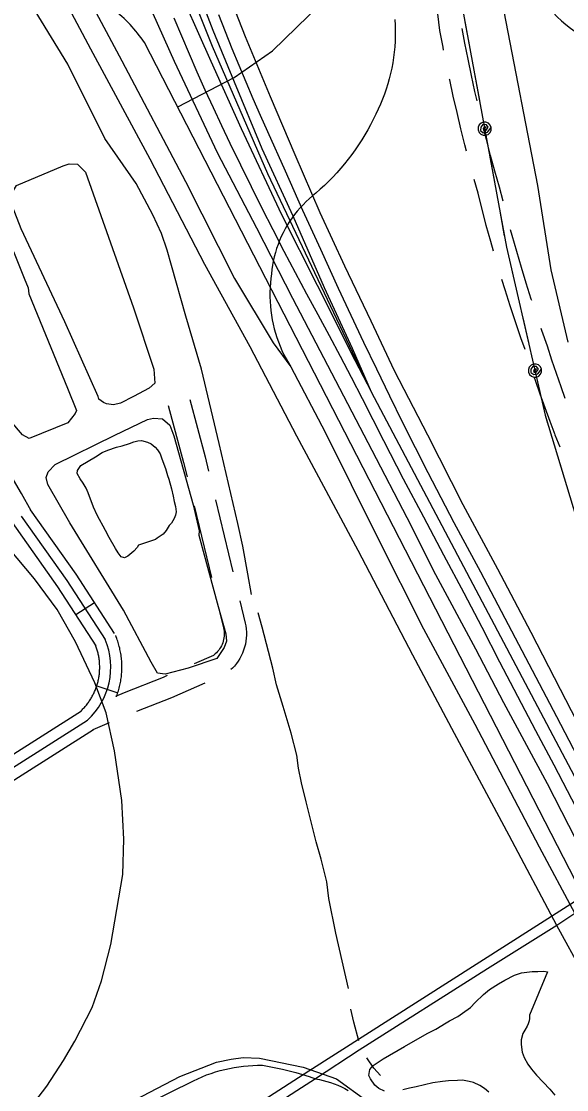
# Model space of a CAD drawing. Extents: x 3477039 to 3515015, y 546746 to 572297.
# Drawn here: x 3487755 to 3488491, y 564969 to 566412 of the extents above; entities that cross this region are included whole.
import ezdxf

# ---------------------------------------------------------------- set-up
doc = ezdxf.new("R2010")
doc.units = 0
for name, color, linetype in [('V-BRDG-OTLN', 7, 'Continuous'), ('V-RAIL-TRAK', 7, 'Continuous'), ('V-ROAD-CNTR', 7, 'Continuous'), ('V-ROAD-IDEN', 7, 'Continuous'), ('V-SITE-VEGE', 7, 'Continuous'), ('V-TOPO-SHOR', 7, 'Continuous'), ('V-UTIL-LINE', 7, 'Continuous')]:
    doc.layers.add(name, color=color, linetype=linetype)

msp = doc.modelspace()

# ---------------------------------------------------------------- linework, layer by layer
at = {"layer": 'V-BRDG-OTLN'}
for points in [[(3488016.1, 566497.1), (3488057, 566391.9), (3488090.6, 566310.9), (3488123.9, 566232.5), (3488158, 566154.1), (3488190.9, 566082.2), (3488226.8, 566007.8), (3488258.4, 565940.3), (3488303.4, 565853.5), (3488350.9, 565759.6), (3488397.6, 565672.3), (3488442.6, 565586.7), (3488482.5, 565510), (3488534.3, 565409.5)], [(3487958.9, 566475.4), (3488010.6, 566358.7), (3488051.5, 566267.5), (3488106.2, 566151.6), (3488154.2, 566056), (3488205.1, 565954.6), (3488227.8, 565911.4), (3488201.8, 565970.4), (3488164.2, 566052.3), (3488121.6, 566149.2), (3488079.7, 566240), (3488042.6, 566330.3), (3488013.7, 566399.9), (3487981.8, 566483.9)], [(3491569.5, 559533.5), (3491002.8, 560620), (3490594.8, 561392.2), (3490240.2, 562070.5), (3489765.9, 562976.2), (3489125.1, 564197.1), (3488755.5, 564911.6), (3488227.8, 565911.4), (3488087.8, 566206.4), (3488012.7, 566378.6), (3487979.4, 566462.3), (3487971, 566480.1)], [(3488513.5, 565287.5), (3488465.2, 565381.8), (3488406.4, 565491.2), (3488368.3, 565563.9), (3488314.7, 565664.5), (3488275.8, 565741.6), (3488228.6, 565832.5), (3488168.7, 565947.1), (3488121.5, 566037.9), (3488072.7, 566132.7), (3488019.6, 566234.6), (3487961.5, 566358.4), (3487917.5, 566457.1)]]:
    msp.add_lwpolyline(points, dxfattribs=at)
at = {"layer": 'V-RAIL-TRAK'}
for points in [[(3487772.8, 564952), (3487788.9, 564973.4), (3487811.6, 565007.8), (3487827.1, 565033.9), (3487850.5, 565079.4), (3487862.7, 565115.6), (3487875.6, 565164.6), (3487891.9, 565259.4), (3487893.1, 565306.9), (3487890.2, 565359.1), (3487880.4, 565426.6), (3487869.3, 565477.7), (3487854, 565518.3), (3487827.7, 565573.7), (3487803, 565617.4), (3487772.4, 565658.8), (3487737.2, 565700.8)], [(3488502.4, 565206.7), (3488477.7, 565190.4), (3488384.4, 565131.7), (3488210.8, 565021.9), (3488152.1, 564982.9), (3487984, 564875.1), (3487803.3, 564759.5), (3487593, 564624.8), (3487422.4, 564516.1), (3487255.8, 564410.2), (3487100.5, 564310.7), (3487023.1, 564259.4), (3487014.7, 564254), (3486900.9, 564181.2), (3486714.8, 564063.9), (3486554.2, 563960.9), (3486397.1, 563859), (3486338.1, 563821.8), (3486336.9, 563821), (3486189.2, 563726.7)], [(3487922.3, 564948.4), (3487987.3, 564980.6), (3487993.1, 564983.3), (3487999, 564985.9), (3488004.9, 564988.3), (3488011, 564990.5), (3488017, 564992.4), (3488023.2, 564994.2), (3488029.4, 564995.8), (3488035.6, 564997.2), (3488041.9, 564998.4), (3488048.3, 564999.4), (3488054.6, 565000.2), (3488061, 565000.8), (3488067.4, 565001.2), (3488073.8, 565001.4), (3488080.2, 565001.4), (3488089.4, 564999.9), (3488098.5, 564998.2), (3488107.6, 564996.2), (3488116.6, 564994), (3488125.6, 564991.6), (3488134.5, 564989), (3488143.3, 564986.1), (3488152.1, 564982.9), (3488157.2, 564982), (3488162.3, 564980.9), (3488167.4, 564979.6), (3488172.4, 564978.1), (3488177.3, 564976.3), (3488182.2, 564974.4), (3488187, 564972.2)], [(3488187, 564972.2), (3488191.6, 564969.9), (3488196.2, 564967.4)]]:
    msp.add_lwpolyline(points, dxfattribs=at)
at = {"layer": 'V-ROAD-CNTR'}
for p, q in [((3488482.3, 565836.8), (3488475.8, 565853.3)), ((3487987.9, 565757.8), (3488011.3, 565660.6)), ((3488016.9, 565765.6), (3488040.3, 565668.3)), ((3487828.3, 565610.6), (3487853.6, 565626.9)), ((3487856.5, 565514.2), (3487885, 565504.8)), ((3487873.5, 565464.1), (3487851.4, 565454.9))]:
    msp.add_line(p, q, dxfattribs=at)
for points in [[(3488521.4, 566803.3), (3488437.7, 566782.7), (3488398, 566769.3), (3488367.7, 566759.5), (3488351.7, 566744.7), (3488344.9, 566727.3), (3488343.6, 566695.6), (3488345.3, 566661.3), (3488365, 566597), (3488385.8, 566531.8), (3488406.4, 566425.6), (3488451.7, 566190.5), (3488470, 566076.5), (3488492.6, 565978.7)], [(3488513.3, 565125.6), (3488477.7, 565190.4), (3488413.5, 565312), (3488339.6, 565450), (3488283.4, 565555.6), (3488209.5, 565697.1), (3488126.9, 565851.6), (3488063.9, 565972.5), (3488002.5, 566084), (3487928.6, 566226.2), (3487848.3, 566374.8), (3487778.4, 566507.5)], [(3487816.8, 566497), (3487890.2, 566359)], [(3488325, 566373.7), (3488324.3, 566377.4), (3488320.1, 566399.9), (3488315.5, 566437.3), (3488311.3, 566472.7)], [(3487920.8, 566383.9), (3487918.6, 566387.1), (3487916.4, 566390.2), (3487914, 566393.3), (3487911.7, 566396.4), (3487909.2, 566399.4), (3487906.7, 566402.3), (3487904.2, 566405.2), (3487901.6, 566408.1), (3487898.9, 566410.8), (3487896.2, 566413.6), (3487893.4, 566416.3), (3487890.5, 566418.9), (3487887.7, 566421.4), (3487884.7, 566423.9), (3487881.7, 566426.4), (3487878.7, 566428.7), (3487875.6, 566431), (3487874.4, 566431.9)], [(3487960.6, 566417.4), (3487970.8, 566392.9), (3487981.2, 566368.5), (3487991.8, 566344.2), (3488002.6, 566320), (3488013.6, 566295.9), (3488024.8, 566271.9), (3488036.2, 566248), (3488050.5, 566218.6), (3488064.9, 566189.2), (3488079.5, 566160), (3488094.3, 566130.9), (3488109.3, 566101.8), (3488124.5, 566072.8), (3488139.9, 566044), (3488155.2, 566016), (3488170.4, 565987.9), (3488185.4, 565959.7), (3488200.3, 565931.4), (3488214.9, 565902.9), (3488229.3, 565874.4), (3488243.6, 565845.8), (3488270.5, 565794.2), (3488297.6, 565742.7), (3488324.9, 565691.3), (3488352.5, 565640), (3488376.4, 565593.4), (3488400.6, 565546.8), (3488424.9, 565500.3), (3488449.3, 565453.9), (3488474, 565407.6), (3488515.7, 565326.7)], [(3488478, 565472.3), (3488375.4, 565668.1), (3488357.3, 565701.4), (3488339.3, 565734.8), (3488321.6, 565768.4), (3488304.2, 565802.1), (3488287, 565835.9), (3488270, 565869.8), (3488252.3, 565905.9), (3488234.8, 565942.2), (3488217.4, 565978.5), (3488200.2, 566014.9), (3488183.1, 566051.3), (3488159, 566104.1), (3488135, 566156.9), (3488111.3, 566209.8), (3488087.7, 566262.9), (3488077.7, 566285.2), (3488067.9, 566307.7), (3488058.2, 566330.2), (3488048.8, 566352.8), (3488039.5, 566375.5), (3488030.4, 566398.3), (3488021.6, 566421.2)], [(3488259, 566414.8), (3488259.4, 566407.5), (3488259.6, 566400.2), (3488259.6, 566392.8), (3488259.4, 566385.5), (3488258.9, 566378.2), (3488258.2, 566370.9), (3488257.3, 566363.6), (3488256.2, 566356.4), (3488254.9, 566349.2), (3488253.3, 566342), (3488251.6, 566334.9), (3488249.6, 566327.8), (3488247.4, 566320.8), (3488245, 566313.9), (3488242.4, 566307.1), (3488239.6, 566300.3), (3488236.5, 566293.6), (3488233.3, 566287), (3488229.9, 566279.9), (3488226.3, 566272.8), (3488222.5, 566265.8), (3488218.5, 566258.9)], [(3488370.2, 566305), (3488367.3, 566317.7), (3488362.6, 566339.4), (3488358, 566361.2), (3488353.7, 566383), (3488350, 566402.9)], [(3488765.4, 564739.8), (3487920.8, 566383.9)], [(3487890.2, 566359), (3487976.2, 566196.2), (3488042.6, 566064.7), (3488094.9, 565977.9), (3488118.5, 565945.5)], [(3488355.9, 566237.2), (3488353.8, 566245.4), (3488348.3, 566267.3), (3488343.1, 566289.2), (3488338, 566311.2), (3488333.2, 566333.2), (3488332.9, 566334.5)], [(3488218.5, 566258.9), (3488214.4, 566252.1), (3488210.1, 566245.4), (3488205.6, 566238.9), (3488201, 566232.4), (3488196.1, 566226.1), (3488191.2, 566219.9), (3488186.1, 566213.8), (3488180.8, 566207.8), (3488175.4, 566202), (3488169.8, 566196.3), (3488164.1, 566190.8), (3488158.3, 566185.4), (3488152.3, 566180.2), (3488147.8, 566176.5), (3488143.4, 566172.7), (3488139.2, 566168.8), (3488135.1, 566164.6), (3488131.1, 566160.4), (3488127.3, 566156), (3488123.7, 566151.4), (3488120.3, 566146.7), (3488117, 566141.9), (3488113.9, 566137)], [(3488405.2, 566169.4), (3488400.4, 566188.2), (3488394.3, 566209.8), (3488388.5, 566231.3), (3488382.8, 566252.8), (3488379.5, 566266.1)], [(3488392.3, 566102), (3488388.6, 566114.8), (3488382.6, 566136.7), (3488371.5, 566180.4), (3488366.3, 566198.6)], [(3488113.9, 566137), (3488111.1, 566132), (3488108.3, 566126.8), (3488105.8, 566121.6), (3488103.5, 566116.2), (3488101.4, 566110.8), (3488099.5, 566105.3), (3488097.8, 566099.8), (3488096.3, 566094.2), (3488095, 566088.5), (3488093.9, 566082.8), (3488093.1, 566077), (3488092.4, 566071.3), (3488091.6, 566065.1), (3488091, 566058.9), (3488090.6, 566052.6), (3488090.4, 566046.4), (3488090.4, 566040.2), (3488090.6, 566033.9), (3488091.1, 566027.7), (3488091.7, 566021.5), (3488092.5, 566015.3), (3488093.6, 566009.1), (3488094.9, 566003), (3488096.3, 565996.9), (3488098, 565990.9), (3488099.9, 565985), (3488102, 565979.1), (3488104.3, 565973.3), (3488106.7, 565967.5), (3488109.4, 565961.9), (3488112.2, 565956.3), (3488115.3, 565950.9), (3488118.5, 565945.5)], [(3488444.1, 566035), (3488443.4, 566037.1), (3488436.6, 566058.5), (3488430, 566079.9), (3488423.7, 566101.3), (3488417.5, 566122.9), (3488415.4, 566130.8)], [(3487767.9, 565750.8), (3487755, 565774.4), (3487740.9, 565798.1), (3487728, 565815.8), (3487722, 565823.8), (3487717, 565831.6), (3487693.6, 565876.8), (3487670.9, 565922.8), (3487645.2, 565976.8), (3487619.2, 566031.2), (3487596.6, 566072.2), (3487564, 566124.6)], [(3488435.1, 565968.7), (3488429.4, 565984.8), (3488422, 566006.3), (3488414.9, 566027.9), (3488408, 566049.5), (3488403.6, 566063.7)], [(3488489.3, 565902.5), (3488483.7, 565918.3), (3488477.4, 565936.5), (3488471.3, 565954.7), (3488465.3, 565973.3), (3488457.7, 565994.7), (3488456.9, 565997.1)], [(3488118.5, 565945.5), (3488164.9, 565857.1), (3488235.3, 565715.6), (3488297.7, 565591.2), (3488367.1, 565462.6), (3488454.2, 565296.8), (3488502.4, 565206.7), (3488574.6, 565072.7), (3488674.9, 564884), (3488760.3, 564722.4), (3488830.9, 564591.4), (3488910, 564442.8), (3488971.9, 564329.5), (3488998.4, 564282.1)], [(3488475.7, 565853.5), (3488468.7, 565871.7), (3488462, 565890), (3488455.4, 565908.4), (3488449, 565926.9), (3488447.7, 565930.8)], [(3487982.1, 565901.2), (3488002.9, 565823.7), (3488007.5, 565804.4)], [(3487953.1, 565893.4), (3487973.8, 565816.4), (3487978.5, 565796.7)], [(3487880.7, 565584.9), (3487828.8, 565665.2), (3487766.9, 565752.3)], [(3487868.1, 565576.8), (3487816.4, 565656.8), (3487754.7, 565743.6)], [(3487855.5, 565568.6), (3487804, 565648.3), (3487742.5, 565734.9)], [(3488049.6, 565629.4), (3488056.9, 565599.2), (3488057.7, 565595.3), (3488058.3, 565591.2), (3488058.6, 565587), (3488058.6, 565582.9), (3488058.4, 565578.7), (3488057.9, 565574.6), (3488057.2, 565570.5), (3488056.2, 565566.5), (3488054.9, 565562.5), (3488053.4, 565558.6), (3488051.7, 565554.8), (3488049.7, 565551.2), (3488047.5, 565547.7), (3488045.1, 565544.3), (3488042.5, 565541.1), (3488039.7, 565538), (3488037.8, 565536.2)], [(3488020.6, 565621.7), (3488027.6, 565592.7), (3488028.1, 565590.3), (3488028.4, 565588), (3488028.6, 565585.8), (3488028.6, 565583.5), (3488028.5, 565581.3), (3488028.2, 565579), (3488027.8, 565576.8), (3488027.3, 565574.6), (3488026.6, 565572.4), (3488025.8, 565570.3), (3488024.8, 565568.2), (3488023.7, 565566.2), (3488022.5, 565564.3), (3488021.2, 565562.5), (3488019.8, 565560.7), (3488018.3, 565559.1), (3488016.6, 565557.5), (3488014.9, 565556), (3488014, 565555.4), (3487988.2, 565544.1)], [(3487883.1, 565499.5), (3487883.3, 565500.1), (3487884, 565502), (3487884.6, 565503.9), (3487885.2, 565505.7), (3487885.8, 565507.5), (3487886.4, 565509.4), (3487886.9, 565511.3), (3487887.3, 565513.2), (3487887.8, 565515.1), (3487888.2, 565517), (3487888.6, 565518.9), (3487888.9, 565520.8), (3487889.2, 565522.8), (3487889.5, 565524.7), (3487889.8, 565526.7), (3487890, 565528.6), (3487890.1, 565530.5), (3487890.3, 565532.5), (3487890.4, 565534.4), (3487890.5, 565536.4), (3487890.5, 565538.4), (3487890.5, 565540.3), (3487890.5, 565542.2), (3487890.4, 565544.2), (3487890.3, 565546.1), (3487890.2, 565548.1), (3487890, 565550.1), (3487889.8, 565551.9), (3487889.6, 565553.9), (3487889.3, 565555.9), (3487889, 565557.8), (3487888.7, 565559.7), (3487888.3, 565561.7), (3487887.9, 565563.6), (3487887.5, 565565.4), (3487887, 565567.3), (3487886.5, 565569.2), (3487886, 565571.1), (3487885.4, 565573), (3487884.8, 565574.8), (3487884.2, 565576.7), (3487883.5, 565578.5), (3487882.8, 565580.4), (3487882.1, 565582.1), (3487881.9, 565582.5)], [(3487833.7, 565479), (3487834.9, 565480), (3487835.8, 565481), (3487836.9, 565482), (3487837.9, 565483.1), (3487838.8, 565484.1), (3487839.8, 565485.2), (3487840.8, 565486.2), (3487841.7, 565487.3), (3487842.6, 565488.4), (3487843.5, 565489.6), (3487844.3, 565490.7), (3487845.2, 565491.9), (3487846, 565493), (3487846.8, 565494.2), (3487847.6, 565495.4), (3487848.3, 565496.6), (3487849.1, 565497.8), (3487849.8, 565499.1), (3487850.5, 565500.3), (3487851.2, 565501.6), (3487851.8, 565502.9), (3487852.4, 565504.1), (3487853.1, 565505.4), (3487853.6, 565506.7), (3487854.2, 565508), (3487854.7, 565509.4), (3487855.3, 565510.7), (3487855.7, 565512), (3487856.2, 565513.4), (3487856.7, 565514.8), (3487857.1, 565516.1), (3487857.5, 565517.5), (3487857.8, 565518.9), (3487858.2, 565520.3), (3487858.5, 565521.7), (3487858.8, 565523), (3487859.1, 565524.5), (3487859.4, 565525.9), (3487859.6, 565527.3), (3487859.8, 565528.7), (3487860, 565530.1), (3487860.1, 565531.5), (3487860.2, 565533), (3487860.3, 565534.4), (3487860.4, 565535.8), (3487860.5, 565537.3), (3487860.5, 565538.6), (3487860.5, 565540.1), (3487860.5, 565541.5), (3487860.4, 565543), (3487860.4, 565544.4), (3487860.3, 565545.8), (3487860.1, 565547.2), (3487860, 565548.7), (3487859.8, 565550.1), (3487859.6, 565551.5), (3487859.4, 565552.9), (3487859.2, 565554.3), (3487858.9, 565555.7), (3487858.6, 565557.1), (3487858.3, 565558.5), (3487857.9, 565559.9), (3487857.6, 565561.3), (3487857.2, 565562.7), (3487856.8, 565564), (3487856.3, 565565.4), (3487855.9, 565566.7), (3487855.4, 565568.1), (3487854.9, 565569.4), (3487854.3, 565570.8), (3487854.2, 565571)], [(3487951.6, 565528.1), (3487946, 565525.6), (3487893.6, 565505), (3487881.9, 565500.1)], [(3488002.7, 565517.7), (3487957.5, 565497.9), (3487910.4, 565479.4)], [(3487237.7, 565100.3), (3487835.9, 565480.6)], [(3487245.8, 565087.7), (3487843.9, 565468)], [(3488505.8, 565418.9), (3488478, 565472.3)], [(3488866.8, 565455.1), (3488142.9, 564993.4), (3486940.9, 564218.7), (3485282.8, 563157.9), (3483077, 561745.8), (3481219.6, 560560.8)], [(3487253.8, 565075), (3487852, 565455.3)], [(3487587.5, 564802.2), (3487703.3, 564853.2), (3487822.1, 564910.6), (3487887.8, 564943.9), (3487968.9, 564986.3), (3488018.3, 565005.5), (3488038.1, 565009.7), (3488054.1, 565012.1), (3488076.1, 565011.1), (3488135.1, 564998.7), (3488180.2, 564983.1), (3488221.2, 564953.3), (3488241.6, 564920.5), (3488243.1, 564890.4), (3488224.8, 564764), (3488211.5, 564645.7), (3488200, 564576.9), (3488198.8, 564558.4), (3488199.1, 564541.1), (3488207.3, 564519.9), (3488226.3, 564486.6), (3488287.2, 564389), (3488393.6, 564213.9)]]:
    msp.add_lwpolyline(points, dxfattribs=at)
msp.add_arc((3487778.6, 565539.6), 96.9, 312.3723, 22.5731, dxfattribs=at)
at = {"layer": 'V-ROAD-IDEN'}
msp.add_arc((3488594.3, 566536.1), 165, 90.3418, 270.3418, dxfattribs=at)
msp.add_arc((3488594.3, 566536.1), 165, 90.3418, 270.3418, dxfattribs=at)
at = {"layer": 'V-SITE-VEGE'}
msp.add_lwpolyline([(3487935.7, 565712), (3487913, 565704.5), (3487910.9, 565701.5), (3487906.4, 565696.4), (3487898.7, 565689.6), (3487893.9, 565687.2), (3487889.3, 565688.8), (3487885.6, 565694), (3487882, 565699.8), (3487873.4, 565714.9), (3487868.4, 565724.1), (3487865.3, 565729.9), (3487860, 565739.2), (3487857.1, 565745.2), (3487852.2, 565756), (3487844.8, 565775), (3487842.1, 565781.5), (3487838.1, 565788.3), (3487834.3, 565794.1), (3487830.1, 565801.2), (3487830.5, 565805.4), (3487834.9, 565811.9), (3487854.9, 565823.9), (3487864, 565829.7), (3487871.5, 565833), (3487883.4, 565837.1), (3487890.7, 565838.7), (3487900.9, 565841.7), (3487906.5, 565843.9), (3487912.1, 565845.3), (3487917.1, 565845.8), (3487925.2, 565843.8), (3487930, 565841.4), (3487935.5, 565836.8), (3487938.5, 565833.5), (3487942.1, 565827.7), (3487944.1, 565822.6), (3487947.1, 565813.9), (3487949.5, 565807.9), (3487952.2, 565798.6), (3487953.8, 565793.6), (3487957.5, 565780.7), (3487959.8, 565770.7), (3487961.2, 565763.4), (3487963, 565756.7), (3487963.6, 565749.5), (3487963, 565745.1), (3487961.1, 565740.3), (3487957.5, 565734.4), (3487954.5, 565730.9), (3487950.2, 565724.4), (3487946, 565719.5), (3487938, 565713.8)], close=True, dxfattribs=at)
for points in [[(3488245.2, 564966.6), (3488237.3, 564969.9), (3488232.3, 564974.4), (3488226.1, 564983), (3488224.1, 564987.8), (3488225.5, 564995.6), (3488230, 565001.3), (3488243.5, 565010.2), (3488272.1, 565027), (3488302.9, 565044.2), (3488314.3, 565050.4), (3488328.6, 565058.8), (3488333.1, 565061.5), (3488344, 565067.5), (3488350.5, 565071.7), (3488361.2, 565079.7), (3488367.7, 565086.5), (3488378.8, 565097.1), (3488387.1, 565103.7), (3488399.2, 565111.7), (3488407.6, 565116.5), (3488420.7, 565123.2), (3488430.2, 565126.4), (3488444.5, 565128.1), (3488452.1, 565128.2), (3488460.3, 565128.5), (3488465.3, 565127.9), (3488441.2, 565069), (3488441, 565064.5), (3488440.4, 565061.4), (3488439.2, 565057.3), (3488437.7, 565054.2), (3488434.5, 565049), (3488432, 565044.6), (3488429.9, 565035.9), (3488429.8, 565029.4), (3488431.2, 565019.3), (3488433.7, 565011.9), (3488438.9, 565002.9), (3488443.9, 564996.4), (3488450.5, 564988.1), (3488468.6, 564969), (3488475.4, 564961.1)], [(3488386, 564965.3), (3488380.3, 564969.9), (3488374, 564974), (3488365.4, 564978.2), (3488359.6, 564979.7), (3488350.7, 564981.1), (3488343.9, 564981), (3488331.8, 564980.4), (3488323.5, 564979.6), (3488310.3, 564977.5), (3488287.7, 564972.2), (3488278.8, 564970.3), (3488270.1, 564968.2)]]:
    msp.add_lwpolyline(points, dxfattribs=at)
at = {"layer": 'V-TOPO-SHOR'}
for points in [[(3487966, 566296.8), (3488042, 566336.6), (3488093.8, 566372.6), (3488142.7, 566419.8), (3488167.2, 566446.6), (3488179.9, 566476.5), (3488187.9, 566503.6), (3488183.7, 566546.7), (3488159.1, 566657.8), (3488123.3, 566824), (3488079.5, 567008.5), (3488025, 567238.6), (3487978.5, 567443.8), (3487955.4, 567585.1), (3487934.7, 567673.8)], [(3488065.7, 565637.6), (3488060.4, 565665.9), (3488053.8, 565703.1), (3488047.1, 565733.8), (3488022, 565841.8), (3487997.8, 565942.3), (3487977, 566014), (3487957.6, 566082.5), (3487951.8, 566103.2), (3487944, 566125.9), (3487932.1, 566151), (3487909.6, 566193.1), (3487867.5, 566254.3), (3487817.4, 566354.6), (3487759.7, 566449.4)], [(3487858.2, 565905.5), (3487813.3, 566006.4), (3487754.6, 566132.2), (3487739.7, 566170.2), (3487742.2, 566180.7), (3487748.2, 566190.7), (3487811.1, 566217.1), (3487819.4, 566220), (3487830.6, 566219.2), (3487841.1, 566208.5), (3487906.2, 566025.4), (3487933.5, 565942.4), (3487935.1, 565923.5), (3487927.3, 565916.5), (3487906, 565905.6), (3487888.7, 565896.3), (3487879.3, 565894.1), (3487869.8, 565895.4), (3487865.7, 565897.2), (3487859.3, 565902), (3487858.2, 565905.5)], [(3487764.8, 566044.2), (3487817, 565916.7), (3487829, 565886.4), (3487827.2, 565882.3), (3487817.6, 565870), (3487765.4, 565848.8), (3487756, 565853.6), (3487740.3, 565872.1), (3487681.9, 565969.6), (3487618.8, 566076), (3487598, 566110.5), (3487602.8, 566119.9), (3487627.8, 566134.3), (3487699.6, 566167.1), (3487716.6, 566159.8), (3487729.3, 566138.4), (3487758.6, 566065.5), (3487763.7, 566052.4), (3487764.8, 566044.2)], [(3487994.6, 565718), (3488020.6, 565621.5), (3488030.8, 565584.8), (3488031.9, 565574.8), (3488028.8, 565565.9), (3488018.6, 565551.3), (3487980.1, 565538.2), (3487948.7, 565530.3), (3487938.7, 565531.6), (3487930, 565546.5), (3487892.5, 565616.5), (3487820.1, 565734.8), (3487790.6, 565786.5), (3487788.4, 565796), (3487790.8, 565803.7), (3487800.4, 565813.6), (3487881.1, 565853.3), (3487925.1, 565874.1), (3487933.3, 565876.3), (3487945.1, 565875), (3487955.1, 565866.6), (3487960.8, 565852.4), (3487986.8, 565758.8), (3487994.7, 565723.9), (3487994.6, 565718)], [(3488196.7, 565105.3), (3488179.3, 565179.9), (3488170, 565227), (3488167.4, 565249.2), (3488159.8, 565279.9), (3488153, 565303.5), (3488145.4, 565334.1), (3488139.5, 565357.7), (3488133.2, 565383.2), (3488128.8, 565403), (3488126.6, 565420.4), (3488119, 565450.2), (3488108.1, 565486.5), (3488099.5, 565515.8), (3488094.2, 565538), (3488079.8, 565593.6), (3488074.4, 565613)], [(3488210.5, 565034.6), (3488203.7, 565059.6), (3488199.7, 565077.1)], [(3488239.6, 564987.7), (3488230.7, 564997.7), (3488221.5, 565011.4)]]:
    msp.add_lwpolyline(points, dxfattribs=at)
at = {"layer": 'V-UTIL-LINE'}
for points in [[(3487451.9, 570316.8), (3487936.2, 568225.8), (3488048, 567756.4), (3488223.9, 566966.9), (3488328.1, 566551.8), (3488409.8, 566107.3), (3488462.3, 565880.1), (3488516.5, 565700.5), (3488579, 565503.4), (3488650.7, 565232.7)], [(3488353.8, 566411.9), (3488359.9, 566378.4)], [(3488367.2, 566339.1), (3488373.3, 566305.6)], [(3488380.4, 566267.3), (3488382.4, 566269.3), (3488380.1, 566269.7), (3488378.2, 566267.7), (3488379, 566264.9), (3488382.4, 566265.4), (3488385.2, 566269.2), (3488382.7, 566272.7), (3488377.9, 566273.1), (3488375.1, 566269.4), (3488374.9, 566265), (3488378.6, 566261.9), (3488384.1, 566262.6), (3488389.2, 566268.9), (3488387.9, 566272.2), (3488385.5, 566274.7), (3488382.2, 566276.1), (3488378.7, 566276.1), (3488375.5, 566274.8), (3488372.9, 566272.4), (3488371.6, 566269.2), (3488371.5, 566265.6), (3488372.8, 566262.4), (3488375.2, 566259.9), (3488378.5, 566258.5), (3488382, 566258.4), (3488385.2, 566259.7), (3488387.8, 566262.2), (3488389.2, 566265.4), (3488389.2, 566268.9)], [(3488387.4, 566228.9), (3488393.5, 566195.5)], [(3488400.8, 566156.1), (3488406.9, 566122.7)], [(3488415.2, 566083.6), (3488422.9, 566050.5)], [(3488431.9, 566011.5), (3488439.6, 565978.4)], [(3488448.3, 565940.4), (3488450.3, 565942.5), (3488448, 565942.8), (3488446.2, 565940.7), (3488447.1, 565937.9), (3488450.5, 565938.5), (3488453.1, 565942.5), (3488450.5, 565945.8), (3488445.6, 565946), (3488443, 565942.3), (3488443, 565937.8), (3488446.9, 565934.9), (3488452.3, 565935.8), (3488457.1, 565942.4), (3488455.7, 565945.6), (3488453.1, 565948), (3488449.8, 565949.2), (3488446.3, 565949.1), (3488443.1, 565947.7), (3488440.7, 565945.1), (3488439.5, 565941.8), (3488439.6, 565938.3), (3488441, 565935.1), (3488443.6, 565932.7), (3488446.9, 565931.5), (3488450.4, 565931.6), (3488453.6, 565933), (3488456, 565935.6), (3488457.2, 565938.9), (3488457.1, 565942.4)], [(3488457.1, 565902.4), (3488462.3, 565880.1), (3488465.5, 565869.4)], [(3488477, 565831.1), (3488486.9, 565798.6)]]:
    msp.add_lwpolyline(points, dxfattribs=at)

doc.saveas('drawing.dxf')
